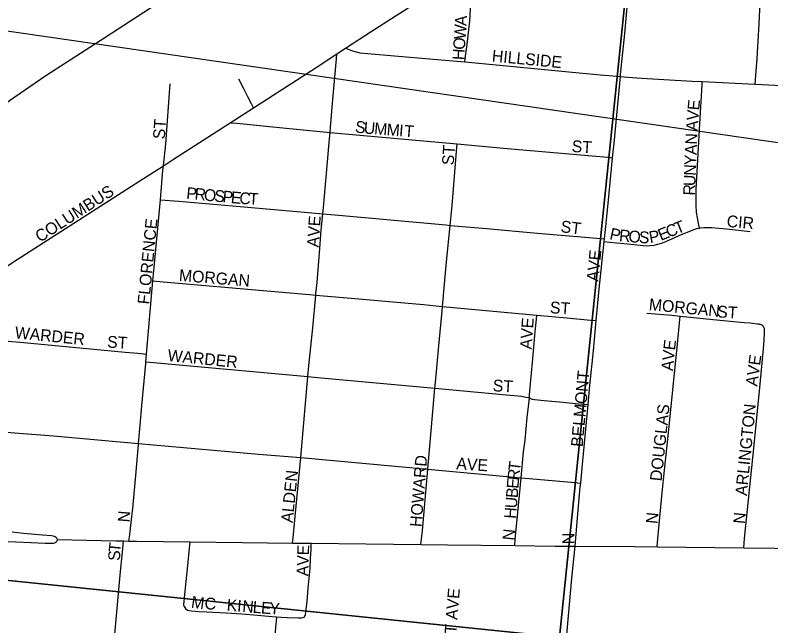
# Model space of a CAD drawing. Extents: x -209 to 4852, y 0 to 905.
# Drawn here: x 140.68 to 152.8, y 271.64 to 281.42 of the extents above; entities that cross this region are included whole.
import ezdxf

# ---------------------------------------------------------------- set-up
doc = ezdxf.new("R2010")
doc.units = 0
for name, color, linetype in [('GM_X_Airport_Location_Class_2', 7, 'Continuous'), ('GM_X_Airport_Location_Class_3', 7, 'Continuous'), ('GM_X_Corporation', 7, 'Continuous'), ('GM_X_County_Subdivision_Text', 7, 'Continuous'), ('GM_X_Minor_River', 7, 'Continuous'), ('GM_X_US_Route', 7, 'Continuous'), ('SH_Text', 7, 'Continuous')]:
    doc.layers.add(name, color=color, linetype=linetype)

msp = doc.modelspace()

# ---------------------------------------------------------------- linework, layer by layer
at = {"layer": 'GM_X_Airport_Location_Class_2'}
for points in [[(145.981, 280.894), (146.394, 281.161), (147.771, 282.048)], [(147.894, 280.675), (147.906, 280.766), (147.932, 280.952), (147.974, 281.331), (147.986, 281.522), (148.006, 281.906), (148.009, 281.964)], [(150.388, 280.442), (150.391, 280.473), (150.459, 281.129), (150.516, 281.735)], [(152.552, 280.318), (152.557, 280.394), (152.58, 280.728), (152.614, 281.286), (152.63, 281.629)], [(144.503, 279.94), (145.508, 280.588), (145.843, 280.805)], [(145.733, 279.546), (145.74, 279.63), (145.779, 280.075), (145.836, 280.727), (145.843, 280.805)], [(145.843, 280.805), (145.981, 280.894)], [(145.981, 280.894), (146.093, 280.855), (146.152, 280.835), (146.213, 280.823), (146.336, 280.808), (147.328, 280.726), (147.894, 280.675)], [(147.894, 280.675), (148.063, 280.659), (149.729, 280.502), (150.063, 280.47), (150.339, 280.446), (150.388, 280.442)], [(150.264, 279.14), (150.287, 279.374), (150.388, 280.442)], [(150.388, 280.442), (150.508, 280.432), (150.735, 280.416), (150.993, 280.401), (151.538, 280.369), (151.702, 280.36)], [(143.06, 279.01), (143.098, 279.362), (143.17, 280.325)], [(144.503, 279.94), (144.471, 280.004), (144.414, 280.118), (144.352, 280.243), (144.27, 280.398)], [(151.658, 278.013), (151.649, 278.057), (151.624, 278.178), (151.611, 278.26), (151.602, 278.382), (151.604, 278.63), (151.661, 279.685), (151.699, 280.311), (151.702, 280.36)], [(151.702, 280.36), (152.552, 280.318)], [(152.552, 280.318), (154.557, 280.215)], [(144.132, 279.701), (144.503, 279.94)], [(143.06, 279.01), (143.207, 279.105), (144.132, 279.701)], [(144.132, 279.701), (144.237, 279.691), (144.92, 279.623), (145.733, 279.546)], [(145.617, 278.242), (145.626, 278.342), (145.643, 278.525), (145.702, 279.199), (145.724, 279.445), (145.733, 279.546)], [(145.733, 279.546), (146.211, 279.501), (147.772, 279.361)], [(147.66, 278.056), (147.691, 278.373), (147.768, 279.31), (147.772, 279.361)], [(147.772, 279.361), (148.512, 279.294), (149.935, 279.168), (150.188, 279.147), (150.264, 279.14)], [(150.135, 277.84), (150.167, 278.141), (150.208, 278.572), (150.264, 279.14)], [(140.4, 277.302), (140.64, 277.461), (142.683, 278.769), (143.06, 279.01)], [(143.014, 278.464), (143.052, 278.94), (143.06, 279.01)], [(142.893, 277.168), (142.907, 277.328), (143.014, 278.464)], [(143.014, 278.464), (143.309, 278.445), (144.294, 278.359), (145.326, 278.268), (145.617, 278.242)], [(145.506, 276.939), (145.507, 276.958), (145.524, 277.139), (145.563, 277.616), (145.593, 277.98), (145.617, 278.242)], [(145.617, 278.242), (145.875, 278.218), (147.588, 278.063), (147.66, 278.056)], [(147.536, 276.756), (147.601, 277.471), (147.66, 278.056)], [(147.66, 278.056), (148.242, 278.007), (149.062, 277.933), (150.01, 277.848), (150.135, 277.84)], [(150.131, 277.795), (150.221, 277.786), (150.556, 277.752), (150.802, 277.729), (150.865, 277.732), (150.928, 277.74), (150.989, 277.752), (151.05, 277.768), (151.107, 277.791), (151.331, 277.891), (151.556, 277.986), (151.612, 278.004), (151.658, 278.013)], [(151.658, 278.013), (151.67, 278.016), (151.729, 278.022), (151.847, 278.023), (152.088, 278.001), (152.467, 277.96)], [(150.001, 276.529), (150.05, 277.032), (150.131, 277.795)], [(150.131, 277.795), (150.135, 277.84)], [(142.792, 275.992), (142.893, 277.168)], [(142.893, 277.168), (143.056, 277.153), (144.784, 276.999), (145.402, 276.948), (145.506, 276.939)], [(145.379, 275.631), (145.394, 275.803), (145.455, 276.412), (145.506, 276.939)], [(145.506, 276.939), (146.196, 276.877), (147.232, 276.785), (147.536, 276.756)], [(147.413, 275.445), (147.417, 275.49), (147.438, 275.716), (147.476, 276.127), (147.535, 276.737), (147.536, 276.756)], [(147.536, 276.756), (148.349, 276.681), (149.048, 276.618)], [(148.929, 275.289), (148.933, 275.339), (148.949, 275.517), (148.979, 275.857), (149.024, 276.356), (149.042, 276.554), (149.048, 276.618)], [(149.048, 276.618), (149.532, 276.574), (149.909, 276.538), (150.001, 276.529)], [(150.811, 276.649), (151.212, 276.614), (151.346, 276.599)], [(150.979, 272.903), (150.991, 273.037), (151.061, 273.768), (151.098, 274.134), (151.166, 274.785), (151.257, 275.68), (151.297, 276.1), (151.346, 276.599)], [(151.346, 276.599), (151.821, 276.553), (152.201, 276.517), (152.372, 276.5), (152.471, 276.491), (152.507, 276.486), (152.585, 276.477), (152.604, 276.476), (152.615, 276.474), (152.625, 276.472), (152.632, 276.47), (152.639, 276.468), (152.644, 276.466), (152.648, 276.465), (152.654, 276.462), (152.658, 276.46), (152.662, 276.457), (152.666, 276.454), (152.67, 276.45), (152.675, 276.444), (152.68, 276.437)], [(149.873, 275.183), (149.901, 275.488), (149.956, 276.043), (150.001, 276.529)], [(152.366, 272.888), (152.381, 273.035), (152.53, 274.486), (152.623, 275.459), (152.683, 276.079), (152.694, 276.217), (152.701, 276.332), (152.701, 276.351), (152.701, 276.367), (152.701, 276.376), (152.7, 276.383), (152.699, 276.392), (152.697, 276.4), (152.695, 276.407), (152.694, 276.412), (152.691, 276.418), (152.688, 276.425), (152.684, 276.431), (152.68, 276.437)], [(140.312, 276.221), (140.395, 276.214), (140.937, 276.167), (142.446, 276.025), (142.649, 276.005), (142.792, 275.992)], [(142.781, 275.867), (142.792, 275.992)], [(142.662, 274.56), (142.688, 274.854), (142.714, 275.164), (142.779, 275.843), (142.781, 275.867)], [(142.781, 275.867), (142.844, 275.862), (145.379, 275.631)], [(145.265, 274.333), (145.379, 275.631)], [(145.379, 275.631), (145.531, 275.617), (147.413, 275.445)], [(147.301, 274.148), (147.357, 274.764), (147.413, 275.445)], [(147.413, 275.445), (148.505, 275.347), (148.803, 275.317), (148.873, 275.305), (148.913, 275.295), (148.929, 275.289)], [(148.797, 274.012), (148.837, 274.428), (148.861, 274.611), (148.896, 274.978), (148.929, 275.289)], [(148.929, 275.289), (148.974, 275.272), (149.009, 275.264), (149.168, 275.248), (149.473, 275.221), (149.716, 275.198), (149.873, 275.183)], [(149.752, 273.926), (149.775, 274.169), (149.847, 274.902), (149.873, 275.183)], [(140.188, 274.768), (141.3, 274.682), (142.662, 274.56)], [(142.509, 272.997), (142.522, 273.099), (142.557, 273.39), (142.569, 273.518), (142.617, 274.045), (142.661, 274.543), (142.662, 274.56)], [(142.662, 274.56), (144.585, 274.389), (145.265, 274.333)], [(145.133, 272.965), (145.141, 273.05), (145.163, 273.28), (145.252, 274.225), (145.265, 274.333)], [(145.265, 274.333), (147.301, 274.148)], [(147.191, 272.942), (147.2, 273.026), (147.213, 273.166), (147.301, 274.148)], [(147.301, 274.148), (148.797, 274.012)], [(148.695, 272.924), (148.704, 273.02), (148.743, 273.456), (148.797, 274.012)], [(148.797, 274.012), (148.805, 274.012), (149.602, 273.939), (149.752, 273.926)], [(149.663, 272.916), (149.695, 273.307), (149.746, 273.864), (149.752, 273.926)], [(142.162, 269.979), (142.171, 270.077), (142.184, 270.226), (142.197, 270.389), (142.208, 270.531), (142.219, 270.7), (142.23, 270.848), (142.24, 270.999), (142.254, 271.172), (142.282, 271.502), (142.371, 272.511), (142.403, 272.818), (142.422, 272.999)], [(143.396, 271.949), (143.391, 271.979), (143.395, 272.029), (143.412, 272.192), (143.455, 272.604), (143.48, 272.884), (143.489, 272.984)], [(145.317, 271.777), (145.337, 271.816), (145.347, 271.856), (145.365, 272.028), (145.384, 272.243), (145.413, 272.563), (145.42, 272.71), (145.428, 272.867), (145.433, 272.962)], [(143.396, 271.949), (143.413, 271.914), (143.45, 271.891), (143.509, 271.878), (143.631, 271.867), (143.756, 271.862), (144.069, 271.844), (144.32, 271.83), (144.569, 271.811), (144.804, 271.789), (144.882, 271.784)], [(144.719, 270.09), (144.731, 270.206), (144.74, 270.308), (144.757, 270.469), (144.81, 271.031), (144.833, 271.27), (144.851, 271.458), (144.866, 271.617), (144.874, 271.708), (144.882, 271.784)], [(144.882, 271.784), (144.95, 271.779), (145.048, 271.771), (145.224, 271.765), (145.276, 271.768), (145.317, 271.777)]]:
    msp.add_lwpolyline(points, dxfattribs=at)
at = {"layer": 'GM_X_Corporation'}
for points in [[(140.638, 273.146), (140.818, 273.125), (141.12, 273.098), (141.268, 273.087), (141.296, 273.082), (141.317, 273.074), (141.33, 273.066), (141.337, 273.061), (141.352, 273.043), (141.363, 273.019)], [(140.571, 272.99), (140.69, 272.982), (140.94, 272.972), (141.164, 272.963), (141.248, 272.962), (141.273, 272.961), (141.299, 272.963), (141.313, 272.966), (141.329, 272.972), (141.341, 272.981), (141.349, 272.989), (141.356, 273), (141.363, 273.019)], [(141.363, 273.019), (142.3, 273.001), (142.422, 272.999), (142.509, 272.997)], [(142.509, 272.997), (142.634, 272.994), (143.489, 272.984), (144.33, 272.974), (145.133, 272.965), (145.433, 272.962), (147.191, 272.942), (147.617, 272.937), (148.695, 272.924), (149.345, 272.916), (149.663, 272.916)], [(149.663, 272.916), (150.612, 272.907), (150.979, 272.903), (152.366, 272.888), (153.855, 272.872)]]:
    msp.add_lwpolyline(points, dxfattribs=at)
at = {"layer": 'GM_X_County_Subdivision_Text'}
msp.add_lwpolyline([(149.404, 270.282), (149.519, 271.376), (149.608, 272.401), (149.663, 272.916)], dxfattribs=at)
at = {"layer": 'GM_X_Minor_River'}
for points in [[(130.833, 293.553), (151.499, 291.694), (149.411, 271.455), (129.104, 273.545)], [(151.499, 291.694), (171.86, 289.687), (170.498, 269.384), (149.411, 271.455)], [(129.104, 273.545), (149.411, 271.455), (147.511, 251.706), (127.195, 253.652)]]:
    msp.add_lwpolyline(points, close=True, dxfattribs=at)
at = {"layer": 'GM_X_US_Route'}
msp.add_lwpolyline([(137.379, 277.119), (138.126, 277.886), (138.96, 278.667), (139.489, 279.144), (140.15, 279.681), (140.591, 280.059), (141.174, 280.455), (142.121, 281.066), (143.159, 281.747), (145.716, 283.386), (147.23, 284.359), (149.599, 285.888), (150.989, 286.727), (152.621, 287.771), (154.217, 288.801)], dxfattribs=at)
at = {"layer": 'SH_Text'}
msp.add_lwpolyline([(110.173, 285.569), (202.362, 278.085), (232.041, 278.085), (232.041, 272.446), (202.369, 272.22)], close=True, dxfattribs=at)

# ---------------------------------------------------------------- texts
at = {"layer": 'GM_X_Airport_Location_Class_3'}
for s, height, rotation, p in [('A', 0.189, 86.1082, (147.92, 281.247)), ('W', 0.189, 86.0963, (147.906, 281.031)), ('O', 0.189, 86.0841, (147.894, 280.865)), ('H', 0.189, 86.1059, (147.883, 280.699)), ('HILLSIDE', 0.1894, 354.4717, (148.322, 280.682)), ('E', 0.189, 84.8031, (151.652, 279.894)), ('V', 0.189, 84.9876, (151.637, 279.728)), ('ST', 0.1894, 86.4254, (143.083, 279.432)), ('S', 0.189, 352.3837, (146.126, 279.548)), ('U', 0.189, 355.1839, (146.268, 279.529)), ('M', 0.189, 355.5148, (146.435, 279.515)), ('A', 0.189, 86.6541, (151.628, 279.563)), ('M', 0.189, 355.5245, (146.635, 279.499)), ('I', 0.189, 355.542, (146.834, 279.484)), ('T', 0.189, 355.5154, (146.917, 279.477)), ('N', 0.189, 87.5158, (151.618, 279.347)), ('ST', 0.1894, 86.4254, (147.716, 279.015)), ('ST', 0.1894, 356.4254, (149.604, 279.232)), ('A', 0.189, 87.4858, (151.611, 279.181)), ('Y', 0.189, 87.5158, (151.604, 279.014)), ('N', 0.189, 87.4858, (151.597, 278.848)), ('U', 0.189, 87.5158, (151.589, 278.681)), ('COLUMBUS', 0.1894, 32.8676, (141.082, 277.776)), ('P', 0.189, 354.6102, (143.422, 278.482)), ('R', 0.189, 354.6254, (143.555, 278.469)), ('O', 0.189, 354.6156, (143.704, 278.455)), ('S', 0.189, 354.6102, (143.87, 278.439)), ('P', 0.189, 354.6102, (144.003, 278.427)), ('R', 0.189, 87.4978, (151.583, 278.531)), ('E', 0.189, 354.8068, (144.136, 278.414)), ('C', 0.189, 356.0098, (144.273, 278.402)), ('T', 0.189, 356.5951, (144.425, 278.391)), ('FLORENCE', 0.1894, 84.4469, (142.833, 276.783)), ('AVE', 0.1894, 86.0569, (145.55, 277.699)), ('ST', 0.1894, 352.8649, (149.423, 277.948)), ('T', 0.189, 21.7714, (151.3, 277.911)), ('CIR', 0.1894, 355.0327, (152.088, 278.032)), ('P', 0.189, 347.7201, (150.205, 277.835)), ('E', 0.189, 22.3336, (151.038, 277.805)), ('C', 0.189, 21.7698, (151.161, 277.855)), ('R', 0.189, 355.092, (150.362, 277.803)), ('O', 0.189, 355.2064, (150.512, 277.79)), ('S', 0.189, 355.7595, (150.68, 277.776)), ('P', 0.189, 10.1602, (150.865, 277.769)), ('AVE', 0.1894, 84.0969, (150.033, 277.15)), ('MORGAN', 0.1894, 355.3884, (143.305, 277.165)), ('ST', 0.1894, 356.4254, (149.254, 276.648)), ('MORGAN', 0.1894, 354.472, (150.839, 276.698)), ('ST', 0.1894, 356.4254, (151.937, 276.582)), ('AVE', 0.1894, 86.0512, (148.966, 276.064)), ('WARDER', 0.1894, 354.289, (140.672, 276.248)), ('ST', 0.1894, 356.4126, (142.154, 276.098)), ('E', 0.189, 83.3732, (151.263, 276.047)), ('WARDER', 0.1894, 354.2887, (143.122, 275.882)), ('V', 0.189, 84.857, (151.248, 275.882)), ('AVE', 0.1894, 82.4101, (152.583, 275.468)), ('A', 0.189, 84.8788, (151.233, 275.716)), ('BELMONT', 0.1894, 84.8061, (149.783, 274.499)), ('ST', 0.1894, 356.4118, (148.337, 275.398)), ('DOUGLAS', 0.1894, 83.9864, (151.049, 273.949)), ('ARLINGTON', 0.1894, 84.35, (152.416, 273.716)), ('HOWARD', 0.1894, 85.3882, (147.2, 273.216)), ('AVE', 0.1894, 356.0494, (147.754, 274.148)), ('T', 0.189, 82.9326, (148.778, 274.11)), ('R', 0.189, 84.0139, (148.763, 273.962)), ('ALDEN', 0.1894, 84.0519, (145.133, 273.283)), ('E', 0.189, 85.5971, (148.753, 273.831)), ('B', 0.189, 85.6739, (148.741, 273.681)), ('U', 0.189, 85.6786, (148.729, 273.515)), ('H', 0.189, 85.6901, (148.716, 273.349)), ('N', 0.189, 85.5803, (142.516, 273.292)), ('N', 0.189, 84.2926, (150.983, 273.266)), ('N', 0.189, 84.2926, (152.383, 273.266)), ('N', 0.189, 84.2926, (148.683, 273)), ('N', 0.189, 90, (149.649, 272.946)), ('T', 0.189, 84.2527, (142.369, 272.808)), ('E', 0.189, 88.4363, (145.395, 272.766)), ('S', 0.189, 88.7977, (142.366, 272.678)), ('V', 0.189, 87.8592, (145.389, 272.597)), ('A', 0.189, 87.8575, (145.383, 272.431)), ('S HUBERT AVE', 0.18939, 85.3804, (147.666, 270.382)), ('M', 0.189, 352.0412, (143.497, 271.93)), ('C', 0.189, 359.2044, (143.721, 271.901)), ('K', 0.189, 355.3943, (144.071, 271.882)), ('I', 0.189, 355.3972, (144.238, 271.868)), ('N', 0.189, 355.3943, (144.321, 271.862)), ('L', 0.189, 355.3907, (144.487, 271.848)), ('E', 0.189, 355.3907, (144.62, 271.837)), ('Y', 0.189, 356.3616, (144.756, 271.827))]:
    msp.add_text(s, height=height, rotation=rotation, dxfattribs=at).set_placement(p)

doc.saveas('drawing.dxf')
